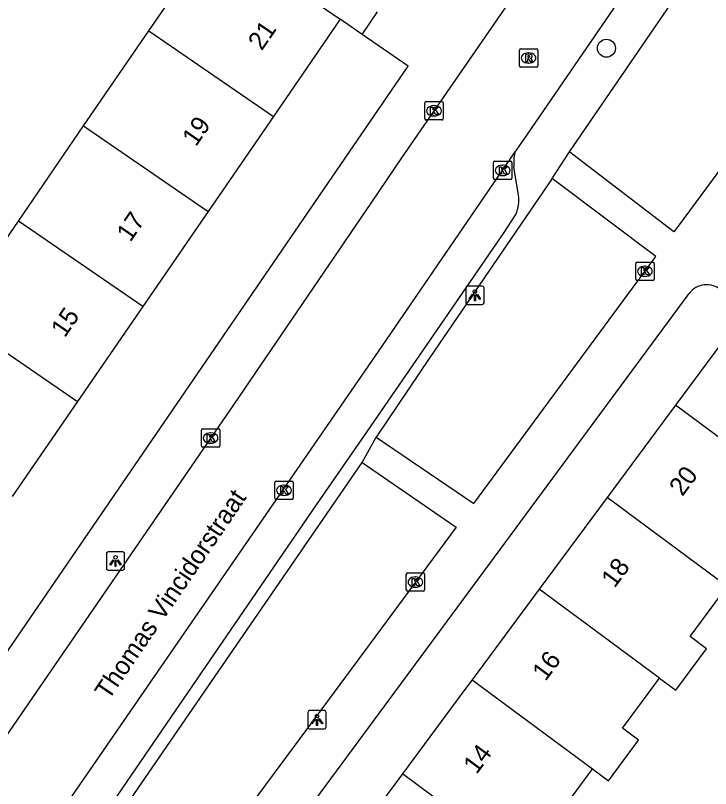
# Model space of a CAD drawing. Extents: x 160026 to 161302, y 384757 to 385701.
# Drawn here: x 160254.19 to 160292, y 385244.75 to 385286.8 of the extents above; entities that cross this region are included whole.
import ezdxf

# ---------------------------------------------------------------- set-up
doc = ezdxf.new("R2010")
doc.units = 0
for name, color, linetype in [('IMGEO_Boom', 7, 'Continuous'), ('IMGEO_Kolk', 7, 'Continuous'), ('IMGEO_Lichtpunt', 7, 'Continuous'), ('IMGEO_Openbare_ruimte_label', 7, 'Continuous'), ('IMGEO_Pand', 7, 'Continuous'), ('IMGEO_Pand_nummerreeks', 7, 'Continuous'), ('IMGEO_Rijbaan_lokaal_open', 7, 'Continuous'), ('IMGEO_Rioolput', 7, 'Continuous'), ('IMGEO_Voetpad_open', 7, 'Continuous')]:
    doc.layers.add(name, color=color, linetype=linetype)

msp = doc.modelspace()

# ---------------------------------------------------------------- linework, layer by layer
at = {"layer": 'IMGEO_Boom'}
msp.add_circle((160286.332, 385285.016), 0.489, dxfattribs=at)
at = {"layer": 'IMGEO_Kolk'}
for p, q in [((160276.452, 385281.185), (160276.452, 385282.037)), ((160276.527, 385282.111), (160277.379, 385282.111)), ((160276.94, 385281.891), (160276.965, 385281.891)), ((160277.453, 385282.037), (160277.453, 385281.185)), ((160277.379, 385281.111), (160276.527, 385281.111)), ((160276.963, 385281.331), (160276.938, 385281.331)), ((160280.265, 385278.87), (160281.117, 385278.87)), ((160280.19, 385277.944), (160280.19, 385278.796)), ((160280.678, 385278.65), (160280.703, 385278.65)), ((160281.191, 385278.796), (160281.191, 385277.944)), ((160280.701, 385278.09), (160280.676, 385278.09)), ((160281.117, 385277.87), (160280.265, 385277.87)), ((160288.003, 385273.382), (160288.855, 385273.382)), ((160287.928, 385272.456), (160287.928, 385273.308)), ((160288.416, 385273.162), (160288.441, 385273.162)), ((160288.929, 385273.308), (160288.929, 385272.456)), ((160288.439, 385272.602), (160288.414, 385272.602)), ((160288.855, 385272.382), (160288.003, 385272.382)), ((160264.301, 385263.386), (160264.301, 385264.238)), ((160264.376, 385264.312), (160265.228, 385264.312)), ((160265.302, 385264.238), (160265.302, 385263.386)), ((160264.789, 385264.092), (160264.814, 385264.092)), ((160265.228, 385263.312), (160264.376, 385263.312)), ((160264.812, 385263.532), (160264.787, 385263.532)), ((160268.293, 385260.546), (160268.293, 385261.398)), ((160268.368, 385261.472), (160269.22, 385261.472)), ((160268.781, 385261.252), (160268.806, 385261.252)), ((160269.294, 385261.398), (160269.294, 385260.546)), ((160269.22, 385260.472), (160268.368, 385260.472)), ((160268.804, 385260.692), (160268.779, 385260.692)), ((160275.445, 385255.554), (160275.445, 385256.406)), ((160275.52, 385256.48), (160276.372, 385256.48)), ((160275.933, 385256.26), (160275.958, 385256.26)), ((160276.446, 385256.406), (160276.446, 385255.554)), ((160275.956, 385255.7), (160275.931, 385255.7)), ((160276.372, 385255.48), (160275.52, 385255.48))]:
    msp.add_line(p, q, dxfattribs=at)
for points in [[(160276.452, 385281.185), (160276.452, 385282.037)], [(160276.527, 385282.111), (160277.379, 385282.111)], [(160276.773, 385281.811), (160276.896, 385281.811), (160276.896, 385281.66), (160277.026, 385281.811), (160277.19, 385281.811), (160277.044, 385281.66), (160277.197, 385281.411), (160277.045, 385281.411), (160276.96, 385281.575), (160276.896, 385281.508), (160276.896, 385281.411), (160276.773, 385281.411), (160276.773, 385281.811)], [(160277.453, 385282.037), (160277.453, 385281.185)], [(160277.379, 385281.111), (160276.527, 385281.111)], [(160280.265, 385278.87), (160281.117, 385278.87)], [(160280.19, 385277.944), (160280.19, 385278.796)], [(160280.511, 385278.57), (160280.634, 385278.57), (160280.634, 385278.419), (160280.764, 385278.57), (160280.928, 385278.57), (160280.782, 385278.419), (160280.935, 385278.17), (160280.783, 385278.17), (160280.698, 385278.334), (160280.634, 385278.267), (160280.634, 385278.17), (160280.511, 385278.17), (160280.511, 385278.57)], [(160281.191, 385278.796), (160281.191, 385277.944)], [(160281.117, 385277.87), (160280.265, 385277.87)], [(160288.003, 385273.382), (160288.855, 385273.382)], [(160287.928, 385272.456), (160287.928, 385273.308)], [(160288.249, 385273.082), (160288.372, 385273.082), (160288.372, 385272.931), (160288.502, 385273.082), (160288.666, 385273.082), (160288.52, 385272.931), (160288.673, 385272.682), (160288.521, 385272.682), (160288.436, 385272.846), (160288.372, 385272.779), (160288.372, 385272.682), (160288.249, 385272.682), (160288.249, 385273.082)], [(160288.929, 385273.308), (160288.929, 385272.456)], [(160288.855, 385272.382), (160288.003, 385272.382)], [(160264.301, 385263.386), (160264.301, 385264.238)], [(160264.376, 385264.312), (160265.228, 385264.312)], [(160265.302, 385264.238), (160265.302, 385263.386)], [(160264.622, 385264.012), (160264.745, 385264.012), (160264.745, 385263.861), (160264.875, 385264.012), (160265.039, 385264.012), (160264.893, 385263.861), (160265.046, 385263.612), (160264.894, 385263.612), (160264.809, 385263.776), (160264.745, 385263.709), (160264.745, 385263.612), (160264.622, 385263.612), (160264.622, 385264.012)], [(160265.228, 385263.312), (160264.376, 385263.312)], [(160268.293, 385260.546), (160268.293, 385261.398)], [(160268.368, 385261.472), (160269.22, 385261.472)], [(160268.614, 385261.172), (160268.737, 385261.172), (160268.737, 385261.021), (160268.867, 385261.172), (160269.031, 385261.172), (160268.885, 385261.021), (160269.038, 385260.772), (160268.886, 385260.772), (160268.801, 385260.936), (160268.737, 385260.869), (160268.737, 385260.772), (160268.614, 385260.772), (160268.614, 385261.172)], [(160269.294, 385261.398), (160269.294, 385260.546)], [(160269.22, 385260.472), (160268.368, 385260.472)], [(160275.445, 385255.554), (160275.445, 385256.406)], [(160275.52, 385256.48), (160276.372, 385256.48)], [(160275.766, 385256.18), (160275.889, 385256.18), (160275.889, 385256.029), (160276.019, 385256.18), (160276.183, 385256.18), (160276.037, 385256.029), (160276.19, 385255.78), (160276.038, 385255.78), (160275.953, 385255.944), (160275.889, 385255.877), (160275.889, 385255.78), (160275.766, 385255.78), (160275.766, 385256.18)], [(160276.446, 385256.406), (160276.446, 385255.554)], [(160276.372, 385255.48), (160275.52, 385255.48)]]:
    msp.add_lwpolyline(points, dxfattribs=at)
for centre, start, end in [((160276.529, 385282.035), 91.552, 178.448), ((160276.529, 385282.035), 91.552, 178.448), ((160277.377, 385282.035), 1.552, 88.448), ((160277.377, 385282.035), 1.552, 88.448), ((160276.529, 385281.187), 181.552, 268.448), ((160276.529, 385281.187), 181.552, 268.448), ((160277.377, 385281.187), 271.552, 358.448), ((160277.377, 385281.187), 271.552, 358.448), ((160280.267, 385278.794), 91.552, 178.448), ((160280.267, 385278.794), 91.552, 178.448), ((160281.115, 385278.794), 1.552, 88.448), ((160281.115, 385278.794), 1.552, 88.448), ((160280.267, 385277.946), 181.552, 268.448), ((160280.267, 385277.946), 181.552, 268.448), ((160281.115, 385277.946), 271.552, 358.448), ((160281.115, 385277.946), 271.552, 358.448), ((160288.005, 385273.306), 91.552, 178.448), ((160288.005, 385273.306), 91.552, 178.448), ((160288.853, 385273.306), 1.552, 88.448), ((160288.853, 385273.306), 1.552, 88.448), ((160288.005, 385272.458), 181.552, 268.448), ((160288.005, 385272.458), 181.552, 268.448), ((160288.853, 385272.458), 271.552, 358.448), ((160288.853, 385272.458), 271.552, 358.448), ((160264.378, 385264.236), 91.552, 178.448), ((160264.378, 385264.236), 91.552, 178.448), ((160265.226, 385264.236), 1.552, 88.448), ((160265.226, 385264.236), 1.552, 88.448), ((160264.378, 385263.388), 181.552, 268.448), ((160264.378, 385263.388), 181.552, 268.448), ((160265.226, 385263.388), 271.552, 358.448), ((160265.226, 385263.388), 271.552, 358.448), ((160268.37, 385261.396), 91.552, 178.448), ((160268.37, 385261.396), 91.552, 178.448), ((160269.218, 385261.396), 1.552, 88.448), ((160269.218, 385261.396), 1.552, 88.448), ((160268.37, 385260.548), 181.552, 268.448), ((160268.37, 385260.548), 181.552, 268.448), ((160269.218, 385260.548), 271.552, 358.448), ((160269.218, 385260.548), 271.552, 358.448), ((160275.522, 385256.404), 91.552, 178.448), ((160275.522, 385256.404), 91.552, 178.448), ((160276.37, 385256.404), 1.552, 88.448), ((160276.37, 385256.404), 1.552, 88.448), ((160275.522, 385255.556), 181.552, 268.448), ((160275.522, 385255.556), 181.552, 268.448), ((160276.37, 385255.556), 271.552, 358.448), ((160276.37, 385255.556), 271.552, 358.448)]:
    msp.add_arc(centre, 0.0765, start, end, dxfattribs=at)
for centre, major_axis, ratio, start_param, end_param in [((160276.939, 385281.611), (-0.387, 0.002), 0.722429, 4.712389, 7.853982), ((160276.964, 385281.611), (-0.39, 0.002), 0.717154, 1.570796, 4.712389), ((160280.677, 385278.37), (-0.387, 0.002), 0.722429, 4.712389, 7.853982), ((160280.702, 385278.37), (-0.39, 0.002), 0.717154, 1.570796, 4.712389), ((160288.415, 385272.882), (-0.387, 0.002), 0.722429, 4.712389, 7.853982), ((160288.44, 385272.882), (-0.39, 0.002), 0.717154, 1.570796, 4.712389), ((160264.788, 385263.812), (-0.387, 0.002), 0.722429, 4.712389, 7.853982), ((160264.813, 385263.812), (-0.39, 0.002), 0.717154, 1.570796, 4.712389), ((160268.78, 385260.972), (-0.387, 0.002), 0.722429, 4.712389, 7.853982), ((160268.805, 385260.972), (-0.39, 0.002), 0.717154, 1.570796, 4.712389), ((160275.932, 385255.98), (-0.387, 0.002), 0.722429, 4.712389, 7.853982), ((160275.957, 385255.98), (-0.39, 0.002), 0.717154, 1.570796, 4.712389)]:
    msp.add_ellipse(centre, major_axis=major_axis, ratio=ratio, start_param=start_param, end_param=end_param, dxfattribs=at)
at = {"layer": 'IMGEO_Lichtpunt'}
for p, q in [((160278.681, 385271.983), (160278.681, 385271.176)), ((160278.681, 385271.983), (160278.681, 385271.176)), ((160279.583, 385272.078), (160278.775, 385272.078)), ((160279.583, 385272.078), (160278.775, 385272.078)), ((160279.677, 385271.176), (160279.677, 385271.983)), ((160279.677, 385271.176), (160279.677, 385271.983)), ((160278.775, 385271.082), (160279.583, 385271.082)), ((160278.775, 385271.082), (160279.583, 385271.082)), ((160259.131, 385257.532), (160259.131, 385256.725)), ((160259.131, 385257.532), (160259.131, 385256.725)), ((160260.033, 385257.627), (160259.225, 385257.627)), ((160260.033, 385257.627), (160259.225, 385257.627)), ((160260.127, 385256.725), (160260.127, 385257.532)), ((160260.127, 385256.725), (160260.127, 385257.532)), ((160259.225, 385256.631), (160260.033, 385256.631)), ((160259.225, 385256.631), (160260.033, 385256.631)), ((160270.994, 385248.99), (160270.186, 385248.99)), ((160270.994, 385248.99), (160270.186, 385248.99)), ((160270.092, 385248.895), (160270.092, 385248.088)), ((160270.092, 385248.895), (160270.092, 385248.088)), ((160271.088, 385248.088), (160271.088, 385248.895)), ((160271.088, 385248.088), (160271.088, 385248.895)), ((160270.186, 385247.994), (160270.994, 385247.994)), ((160270.186, 385247.994), (160270.994, 385247.994))]:
    msp.add_line(p, q, dxfattribs=at)
for points in [[(160279.055, 385271.647), (160279.094, 385271.619), (160278.906, 385271.357), (160278.868, 385271.384), (160279.055, 385271.647)], [(160279.157, 385271.599), (160279.204, 385271.599), (160279.204, 385271.277), (160279.157, 385271.277), (160279.157, 385271.599)], [(160279.267, 385271.619), (160279.305, 385271.646), (160279.492, 385271.384), (160279.453, 385271.356), (160279.267, 385271.619)], [(160259.505, 385257.196), (160259.544, 385257.168), (160259.356, 385256.906), (160259.318, 385256.933), (160259.505, 385257.196)], [(160259.607, 385257.148), (160259.654, 385257.148), (160259.654, 385256.826), (160259.607, 385256.826), (160259.607, 385257.148)], [(160259.717, 385257.168), (160259.755, 385257.195), (160259.942, 385256.933), (160259.903, 385256.905), (160259.717, 385257.168)], [(160270.466, 385248.559), (160270.505, 385248.531), (160270.317, 385248.269), (160270.279, 385248.296), (160270.466, 385248.559)], [(160270.678, 385248.531), (160270.716, 385248.558), (160270.903, 385248.296), (160270.864, 385248.268), (160270.678, 385248.531)], [(160270.568, 385248.511), (160270.615, 385248.511), (160270.615, 385248.189), (160270.568, 385248.189), (160270.568, 385248.511)]]:
    msp.add_lwpolyline(points, dxfattribs=at)
for centre in [(160279.18, 385271.781), (160259.63, 385257.33), (160270.591, 385248.693)]:
    msp.add_circle(centre, 0.0994, dxfattribs=at)
for centre, start, end in [((160278.775, 385271.983), 90, 180), ((160278.775, 385271.983), 90, 180), ((160279.583, 385271.983), 0, 90), ((160279.583, 385271.983), 0, 90), ((160278.775, 385271.176), 180, 270), ((160278.775, 385271.176), 180, 270), ((160279.583, 385271.176), 270, 0), ((160279.583, 385271.176), 270, 360), ((160259.225, 385257.532), 90, 180), ((160259.225, 385257.532), 90, 180), ((160260.033, 385257.532), 0, 90), ((160260.033, 385257.532), 0, 90), ((160259.225, 385256.725), 180, 270), ((160259.225, 385256.725), 180, 270), ((160260.033, 385256.725), 270, 0), ((160260.033, 385256.725), 270, 360), ((160270.186, 385248.895), 90, 180), ((160270.186, 385248.895), 90, 180), ((160270.994, 385248.895), 0, 90), ((160270.994, 385248.895), 0, 90), ((160270.186, 385248.088), 180, 270), ((160270.186, 385248.088), 180, 270), ((160270.994, 385248.088), 270, 0), ((160270.994, 385248.088), 270, 360)]:
    msp.add_arc(centre, 0.0946, start, end, dxfattribs=at)
at = {"layer": 'IMGEO_Pand'}
for points in [[(160261.446, 385285.955), (160265.081, 385291.248)], [(160265.081, 385291.248), (160267.731, 385289.429), (160271.852, 385286.599)], [(160271.852, 385286.599), (160268.217, 385281.306)], [(160257.896, 385280.785), (160261.446, 385285.955)], [(160261.446, 385285.955), (160268.217, 385281.306)], [(160268.217, 385281.306), (160264.667, 385276.136)], [(160254.346, 385275.616), (160257.896, 385280.785)], [(160257.896, 385280.785), (160264.667, 385276.136)], [(160264.667, 385276.136), (160261.117, 385270.967)], [(160250.797, 385270.447), (160254.346, 385275.616)], [(160261.117, 385270.967), (160254.346, 385275.616)], [(160261.117, 385270.967), (160257.567, 385265.798)], [(160250.797, 385270.447), (160257.567, 385265.798)], [(160296.627, 385260.769), (160297.544, 385260.171), (160299.202, 385262.41), (160298.304, 385263.074), (160300.462, 385265.987), (160297.967, 385267.836), (160293.949, 385270.812), (160290.095, 385265.609)], [(160257.567, 385265.798), (160254.017, 385260.628)], [(160290.095, 385265.609), (160286.371, 385260.582)], [(160296.627, 385260.769), (160290.095, 385265.609)], [(160286.371, 385260.582), (160282.679, 385255.599)], [(160292.901, 385255.743), (160286.371, 385260.582)], [(160289.223, 385250.75), (160290.102, 385250.099), (160291.778, 385252.36), (160290.885, 385253.022), (160292.901, 385255.743)], [(160282.679, 385255.599), (160279.03, 385250.674)], [(160289.223, 385250.75), (160282.679, 385255.599)], [(160279.03, 385250.674), (160278.531, 385250), (160275.233, 385245.549)], [(160279.03, 385250.674), (160279.94, 385250), (160285.582, 385245.821)], [(160285.582, 385245.821), (160286.453, 385245.175), (160288.086, 385247.38), (160287.208, 385248.03), (160288.667, 385250), (160289.223, 385250.75)], [(160281.774, 385240.7), (160282.601, 385240.087), (160284.246, 385242.308), (160283.428, 385242.914), (160285.548, 385245.775), (160285.582, 385245.821)], [(160275.233, 385245.549), (160271.488, 385240.493)], [(160281.774, 385240.7), (160275.233, 385245.549)]]:
    msp.add_lwpolyline(points, dxfattribs=at)
at = {"layer": 'IMGEO_Rijbaan_lokaal_open'}
for points in [[(160289.671, 385300.047), (160275.192, 385279.056), (160273.555, 385276.635), (160266.052, 385265.629), (160255.317, 385250), (160244.457, 385234.203)], [(160281.354, 385279.339), (160281.858, 385280.074), (160293.52, 385297.079)], [(160237.121, 385215.152), (160274.133, 385268.809), (160281.342, 385279.321), (160281.354, 385279.339)]]:
    msp.add_lwpolyline(points, dxfattribs=at)
at = {"layer": 'IMGEO_Rioolput'}
for p, q in [((160281.597, 385284.058), (160281.597, 385284.91)), ((160281.672, 385284.984), (160282.524, 385284.984)), ((160282.085, 385284.764), (160282.11, 385284.764)), ((160282.598, 385284.91), (160282.598, 385284.058)), ((160282.524, 385283.984), (160281.672, 385283.984)), ((160282.108, 385284.204), (160282.083, 385284.204))]:
    msp.add_line(p, q, dxfattribs=at)
for points in [[(160281.597, 385284.058), (160281.597, 385284.91)], [(160281.672, 385284.984), (160282.524, 385284.984)], [(160282.598, 385284.91), (160282.598, 385284.058)], [(160282.186, 385284.682), (160281.934, 385284.684), (160281.934, 385284.284)], [(160281.934, 385284.284), (160282.058, 385284.284), (160282.058, 385284.446), (160282.069, 385284.446)], [(160282.112, 385284.603), (160282.058, 385284.603), (160282.058, 385284.522)], [(160282.058, 385284.522), (160282.11, 385284.522)], [(160282.116, 385284.417), (160282.187, 385284.284), (160282.327, 385284.284), (160282.262, 385284.41)], [(160282.524, 385283.984), (160281.672, 385283.984)]]:
    msp.add_lwpolyline(points, dxfattribs=at)
for centre, radius, start, end in [((160281.674, 385284.908), 0.0765, 91.552, 178.448), ((160281.674, 385284.908), 0.0765, 91.552, 178.448), ((160282.522, 385284.908), 0.0765, 1.552, 88.448), ((160282.522, 385284.908), 0.0765, 1.552, 88.448), ((160282.068, 385284.393), 0.0533, 26.0293, 88.6989), ((160282.094, 385284.711), 0.19, 274.7715, 282.9687), ((160282.118, 385284.507), 0.0964, 77.0061, 93.1865), ((160282.132, 385284.564), 0.0378, 276.6634, 79.6772), ((160282.185, 385284.572), 0.109, 350.3612, 89.416), ((160282.183, 385284.572), 0.112, 277.5842, 350.9817), ((160282.167, 385284.357), 0.108, 29.5134, 73.7905), ((160281.674, 385284.06), 0.0765, 181.552, 268.448), ((160281.674, 385284.06), 0.0765, 181.552, 268.448), ((160282.522, 385284.06), 0.0765, 271.552, 358.448), ((160282.522, 385284.06), 0.0765, 271.552, 358.448)]:
    msp.add_arc(centre, radius, start, end, dxfattribs=at)
for centre, major_axis, ratio, start_param, end_param in [((160282.084, 385284.484), (-0.387, 0.002), 0.722429, 4.712389, 7.853982), ((160282.109, 385284.484), (-0.39, 0.002), 0.717154, 1.570796, 4.712389)]:
    msp.add_ellipse(centre, major_axis=major_axis, ratio=ratio, start_param=start_param, end_param=end_param, dxfattribs=at)
at = {"layer": 'IMGEO_Voetpad_open'}
for points in [[(160284.321, 385279.384), (160291.84, 385290.346), (160294.775, 385294.396)], [(160302.57, 385291.996), (160297.28, 385284.848), (160290.235, 385275.329), (160290.01, 385275.026), (160284.505, 385279.243), (160284.321, 385279.384)], [(160273.047, 385285.762), (160273.889, 385286.993)], [(160273.047, 385285.762), (160271.852, 385286.599)], [(160227.053, 385213.278), (160252.215, 385250), (160275.542, 385284.043), (160273.047, 385285.762)], [(160283.378, 385277.932), (160284.321, 385279.384)], [(160281.56, 385277.031), (160281.303, 385278.571)], [(160283.378, 385277.932), (160276.737, 385268.187), (160273.814, 385263.87)], [(160273.814, 385263.87), (160279.114, 385260.255), (160289.023, 385273.689), (160283.54, 385277.81), (160283.378, 385277.932)], [(160240.882, 385216.735), (160251.376, 385232.207), (160258.548, 385242.626), (160261.715, 385247.262), (160270.57, 385260.175), (160273.341, 385264.193), (160277.715, 385270.535), (160280.777, 385274.991), (160281.411, 385275.98)], [(160238.783, 385201.222), (160274.818, 385250), (160290.83, 385271.674)], [(160273.04, 385262.479), (160273.814, 385263.87)], [(160260.026, 385243.56), (160264.456, 385250), (160273.04, 385262.479)], [(160273.04, 385262.479), (160278.16, 385258.972), (160271.515, 385250), (160264.465, 385240.48), (160260.026, 385243.56)]]:
    msp.add_lwpolyline(points, dxfattribs=at)
for centre, radius, start, end in [((160283.381, 385278.819), 2.093, 165.6047, 186.7968), ((160279.275, 385276.819), 2.295, 338.5577, 5.3042), ((160291.78, 385270.964), 1.187, 48.4094, 143.2206)]:
    msp.add_arc(centre, radius, start, end, dxfattribs=at)

# ---------------------------------------------------------------- texts
at = {"layer": 'IMGEO_Openbare_ruimte_label'}
msp.add_text('Thomas Vincidorstraat', height=1, rotation=55.754, dxfattribs=at).set_placement((160259.256, 385249.52))
at = {"layer": 'IMGEO_Pand_nummerreeks'}
for s, rotation, p in [('21', 55.5223, (160267.586, 385284.839)), ('19', 55.5223, (160264.005, 385279.624)), ('17', 55.5223, (160260.437, 385274.428)), ('15', 55.5223, (160256.868, 385269.231)), ('20', 53.4686, (160290.469, 385260.604)), ('18', 53.4686, (160286.773, 385255.615)), ('16', 53.4684, (160283.021, 385250.551)), ('14', 53.4684, (160279.271, 385245.488))]:
    msp.add_text(s, height=1, rotation=rotation, dxfattribs=at).set_placement(p)

doc.saveas('drawing.dxf')
